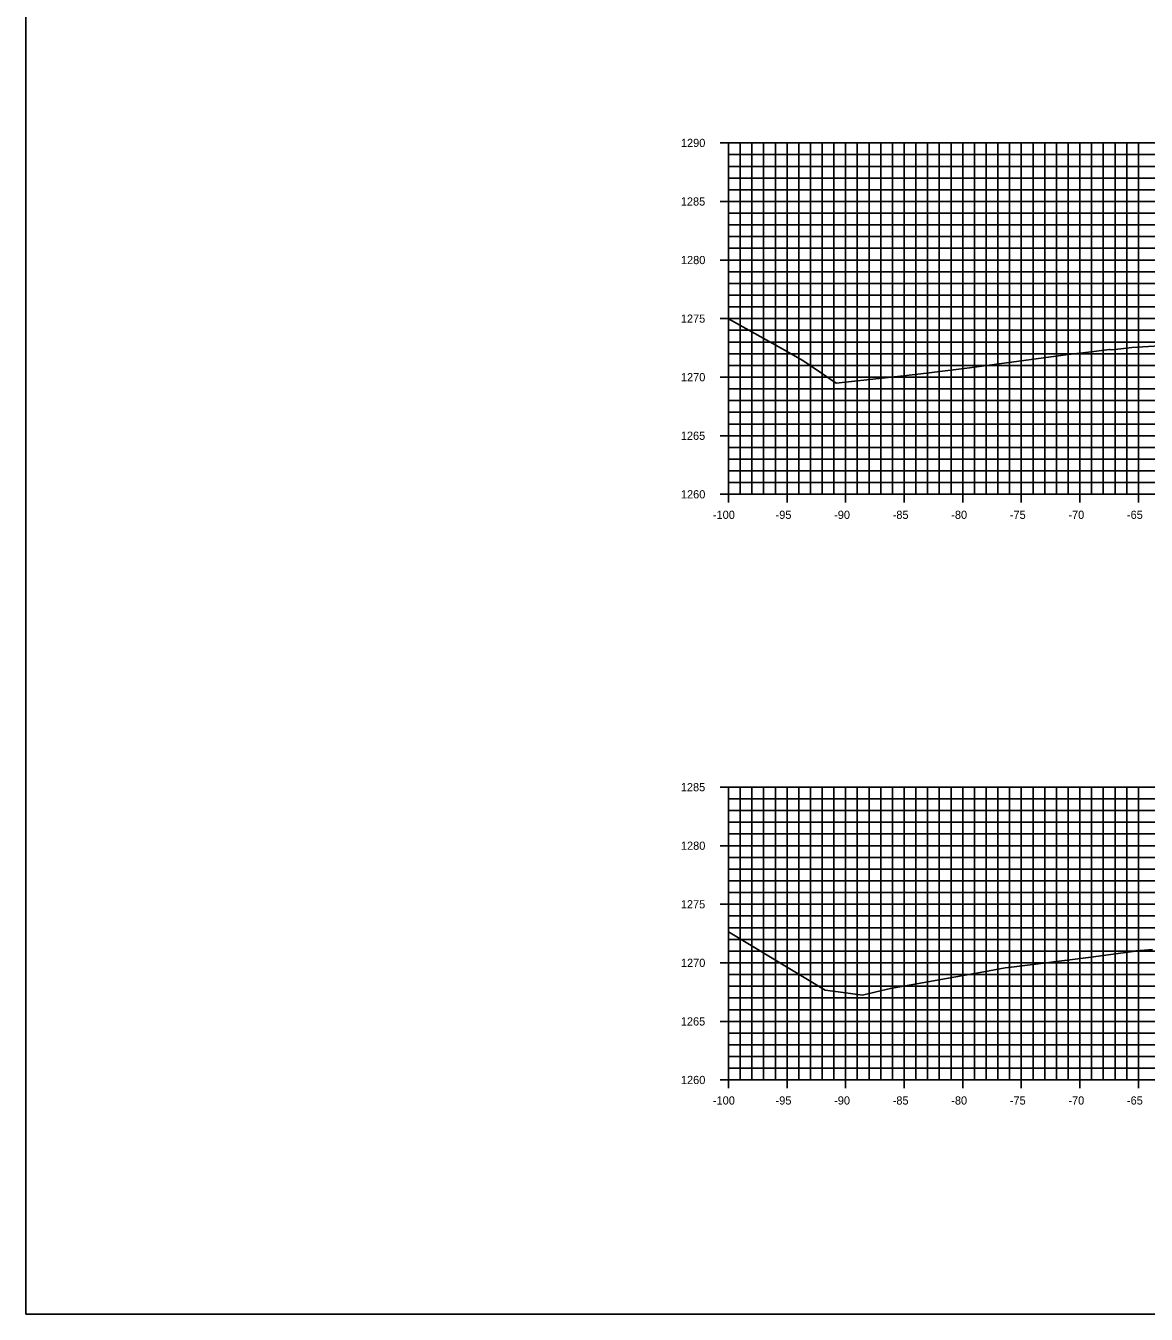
# Model space of a CAD drawing. Extents: x 674939 to 678919, y 750652 to 765176.
# Drawn here: x 678578.5 to 678674.2, y 757132.6 to 757242.6 of the extents above; entities that cross this region are included whole.
import ezdxf

# ---------------------------------------------------------------- set-up
doc = ezdxf.new("R2010")
doc.units = 0
for name, color, linetype in [('R_Axis', 7, 'Continuous'), ('R_Axis Annot', 7, 'Continuous'), ('R_Exist Surface', 7, 'Continuous'), ('R_Grid', 7, 'Continuous'), ('R_No Plot', 7, 'Continuous')]:
    doc.layers.add(name, color=color, linetype=linetype)

msp = doc.modelspace()

# ---------------------------------------------------------------- linework, layer by layer
at = {"layer": 'R_Axis'}
for p, q in [((678637.83, 757232.55), (678639.23, 757232.55)), ((678638.53, 757202.55), (678638.53, 757232.55)), ((678638.53, 757231.55), (678638.88, 757231.55)), ((678638.53, 757230.55), (678638.88, 757230.55)), ((678638.53, 757229.55), (678638.88, 757229.55)), ((678638.53, 757228.55), (678638.88, 757228.55)), ((678637.83, 757227.55), (678639.23, 757227.55)), ((678638.53, 757226.55), (678638.88, 757226.55)), ((678638.53, 757225.55), (678638.88, 757225.55)), ((678638.53, 757224.55), (678638.88, 757224.55)), ((678638.53, 757223.55), (678638.88, 757223.55)), ((678637.83, 757222.55), (678639.23, 757222.55)), ((678638.53, 757221.55), (678638.88, 757221.55)), ((678638.53, 757220.55), (678638.88, 757220.55)), ((678638.53, 757219.55), (678638.88, 757219.55)), ((678638.53, 757218.55), (678638.88, 757218.55)), ((678637.83, 757217.55), (678639.23, 757217.55)), ((678638.53, 757216.55), (678638.88, 757216.55)), ((678638.53, 757215.55), (678638.88, 757215.55)), ((678638.53, 757214.55), (678638.88, 757214.55)), ((678637.83, 757212.55), (678639.23, 757212.55)), ((678638.53, 757213.55), (678638.88, 757213.55)), ((678638.53, 757211.55), (678638.88, 757211.55)), ((678638.53, 757210.55), (678638.88, 757210.55)), ((678638.53, 757209.55), (678638.88, 757209.55)), ((678638.53, 757208.55), (678638.88, 757208.55)), ((678637.83, 757207.55), (678639.23, 757207.55)), ((678638.53, 757206.55), (678638.88, 757206.55)), ((678638.53, 757205.55), (678638.88, 757205.55)), ((678638.53, 757204.55), (678638.88, 757204.55)), ((678638.53, 757203.55), (678638.88, 757203.55)), ((678638.53, 757201.85), (678638.53, 757203.25)), ((678643.53, 757201.85), (678643.53, 757203.25)), ((678648.53, 757201.85), (678648.53, 757203.25)), ((678653.53, 757201.85), (678653.53, 757203.25)), ((678658.53, 757201.85), (678658.53, 757203.25)), ((678663.53, 757201.85), (678663.53, 757203.25)), ((678668.53, 757201.85), (678668.53, 757203.25)), ((678673.53, 757201.85), (678673.53, 757203.25)), ((678637.83, 757202.55), (678639.23, 757202.55)), ((678638.53, 757202.55), (678838.53, 757202.55)), ((678637.83, 757177.55), (678639.23, 757177.55)), ((678638.53, 757152.55), (678638.53, 757177.55)), ((678638.53, 757176.55), (678638.88, 757176.55)), ((678638.53, 757175.55), (678638.88, 757175.55)), ((678638.53, 757174.55), (678638.88, 757174.55)), ((678638.53, 757173.55), (678638.88, 757173.55)), ((678637.83, 757172.55), (678639.23, 757172.55)), ((678638.53, 757171.55), (678638.88, 757171.55)), ((678638.53, 757170.55), (678638.88, 757170.55)), ((678638.53, 757169.55), (678638.88, 757169.55)), ((678638.53, 757168.55), (678638.88, 757168.55)), ((678637.83, 757167.55), (678639.23, 757167.55)), ((678638.53, 757166.55), (678638.88, 757166.55)), ((678638.53, 757165.55), (678638.88, 757165.55)), ((678638.53, 757164.55), (678638.88, 757164.55)), ((678638.53, 757163.55), (678638.88, 757163.55)), ((678637.83, 757162.55), (678639.23, 757162.55)), ((678638.53, 757161.55), (678638.88, 757161.55)), ((678638.53, 757160.55), (678638.88, 757160.55)), ((678638.53, 757159.55), (678638.88, 757159.55)), ((678637.83, 757157.55), (678639.23, 757157.55)), ((678638.53, 757158.55), (678638.88, 757158.55)), ((678638.53, 757156.55), (678638.88, 757156.55)), ((678638.53, 757155.55), (678638.88, 757155.55)), ((678638.53, 757154.55), (678638.88, 757154.55)), ((678638.53, 757153.55), (678638.88, 757153.55)), ((678638.53, 757151.85), (678638.53, 757153.25)), ((678643.53, 757151.85), (678643.53, 757153.25)), ((678648.53, 757151.85), (678648.53, 757153.25)), ((678653.53, 757151.85), (678653.53, 757153.25)), ((678658.53, 757151.85), (678658.53, 757153.25)), ((678663.53, 757151.85), (678663.53, 757153.25)), ((678668.53, 757151.85), (678668.53, 757153.25)), ((678673.53, 757151.85), (678673.53, 757153.25)), ((678637.83, 757152.55), (678639.23, 757152.55)), ((678638.53, 757152.55), (678838.53, 757152.55))]:
    msp.add_line(p, q, dxfattribs=at)
at = {"layer": 'R_Exist Surface'}
for points in [[(678638.53, 757217.54), (678643.49, 757214.76), (678644.82, 757214.01), (678645.14, 757213.81), (678647.73, 757212.05), (678653.47, 757212.66), (678655.43, 757212.88), (678659.12, 757213.35), (678667.53, 757214.5), (678669.26, 757214.68), (678671.05, 757214.91), (678671.13, 757214.9), (678671.24, 757214.89), (678672.04, 757214.97), (678672.98, 757215.07), (678676.75, 757215.31)], [(678638.53, 757165.2), (678640.62, 757163.94), (678646.79, 757160.23), (678648.32, 757160.01), (678649.96, 757159.78), (678651.13, 757160.07), (678652.36, 757160.36), (678660.33, 757161.78), (678662.14, 757162.12), (678662.91, 757162.22), (678669.28, 757163.01), (678673.29, 757163.56), (678673.34, 757163.57), (678673.35, 757163.57), (678674.73, 757163.68)]]:
    msp.add_lwpolyline(points, dxfattribs=at)
at = {"layer": 'R_Grid'}
for p, q in [((678638.53, 757232.55), (678838.53, 757232.55)), ((678638.53, 757202.55), (678638.53, 757232.55)), ((678639.53, 757202.55), (678639.53, 757232.55)), ((678640.53, 757202.55), (678640.53, 757232.55)), ((678641.53, 757202.55), (678641.53, 757232.55)), ((678642.53, 757202.55), (678642.53, 757232.55)), ((678643.53, 757202.55), (678643.53, 757232.55)), ((678644.53, 757202.55), (678644.53, 757232.55)), ((678645.53, 757202.55), (678645.53, 757232.55)), ((678646.53, 757202.55), (678646.53, 757232.55)), ((678647.53, 757202.55), (678647.53, 757232.55)), ((678648.53, 757202.55), (678648.53, 757232.55)), ((678649.53, 757202.55), (678649.53, 757232.55)), ((678650.53, 757202.55), (678650.53, 757232.55)), ((678651.53, 757202.55), (678651.53, 757232.55)), ((678652.53, 757202.55), (678652.53, 757232.55)), ((678653.53, 757202.55), (678653.53, 757232.55)), ((678654.53, 757202.55), (678654.53, 757232.55)), ((678655.53, 757202.55), (678655.53, 757232.55)), ((678656.53, 757202.55), (678656.53, 757232.55)), ((678657.53, 757202.55), (678657.53, 757232.55)), ((678658.53, 757202.55), (678658.53, 757232.55)), ((678659.53, 757202.55), (678659.53, 757232.55)), ((678660.53, 757202.55), (678660.53, 757232.55)), ((678661.53, 757202.55), (678661.53, 757232.55)), ((678662.53, 757202.55), (678662.53, 757232.55)), ((678663.53, 757202.55), (678663.53, 757232.55)), ((678664.53, 757202.55), (678664.53, 757232.55)), ((678665.53, 757202.55), (678665.53, 757232.55)), ((678666.53, 757202.55), (678666.53, 757232.55)), ((678667.53, 757202.55), (678667.53, 757232.55)), ((678668.53, 757202.55), (678668.53, 757232.55)), ((678669.53, 757202.55), (678669.53, 757232.55)), ((678670.53, 757202.55), (678670.53, 757232.55)), ((678671.53, 757202.55), (678671.53, 757232.55)), ((678672.53, 757202.55), (678672.53, 757232.55)), ((678673.53, 757202.55), (678673.53, 757232.55)), ((678638.53, 757231.55), (678838.53, 757231.55)), ((678638.53, 757230.55), (678838.53, 757230.55)), ((678638.53, 757229.55), (678838.53, 757229.55)), ((678638.53, 757228.55), (678838.53, 757228.55)), ((678638.53, 757227.55), (678838.53, 757227.55)), ((678638.53, 757226.55), (678838.53, 757226.55)), ((678638.53, 757225.55), (678838.53, 757225.55)), ((678638.53, 757224.55), (678838.53, 757224.55)), ((678638.53, 757223.55), (678838.53, 757223.55)), ((678638.53, 757222.55), (678838.53, 757222.55)), ((678638.53, 757221.55), (678838.53, 757221.55)), ((678638.53, 757220.55), (678838.53, 757220.55)), ((678638.53, 757219.55), (678838.53, 757219.55)), ((678638.53, 757218.55), (678838.53, 757218.55)), ((678638.53, 757217.55), (678838.53, 757217.55)), ((678638.53, 757216.55), (678838.53, 757216.55)), ((678638.53, 757215.55), (678838.53, 757215.55)), ((678638.53, 757214.55), (678838.53, 757214.55)), ((678638.53, 757213.55), (678838.53, 757213.55)), ((678638.53, 757212.55), (678838.53, 757212.55)), ((678638.53, 757211.55), (678838.53, 757211.55)), ((678638.53, 757210.55), (678838.53, 757210.55)), ((678638.53, 757209.55), (678838.53, 757209.55)), ((678638.53, 757208.55), (678838.53, 757208.55)), ((678638.53, 757207.55), (678838.53, 757207.55)), ((678638.53, 757206.55), (678838.53, 757206.55)), ((678638.53, 757205.55), (678838.53, 757205.55)), ((678638.53, 757204.55), (678838.53, 757204.55)), ((678638.53, 757203.55), (678838.53, 757203.55)), ((678638.53, 757202.55), (678838.53, 757202.55)), ((678638.53, 757177.55), (678838.53, 757177.55)), ((678638.53, 757152.55), (678638.53, 757177.55)), ((678639.53, 757152.55), (678639.53, 757177.55)), ((678640.53, 757152.55), (678640.53, 757177.55)), ((678641.53, 757152.55), (678641.53, 757177.55)), ((678642.53, 757152.55), (678642.53, 757177.55)), ((678643.53, 757152.55), (678643.53, 757177.55)), ((678644.53, 757152.55), (678644.53, 757177.55)), ((678645.53, 757152.55), (678645.53, 757177.55)), ((678646.53, 757152.55), (678646.53, 757177.55)), ((678647.53, 757152.55), (678647.53, 757177.55)), ((678648.53, 757152.55), (678648.53, 757177.55)), ((678649.53, 757152.55), (678649.53, 757177.55)), ((678650.53, 757152.55), (678650.53, 757177.55)), ((678651.53, 757152.55), (678651.53, 757177.55)), ((678652.53, 757152.55), (678652.53, 757177.55)), ((678653.53, 757152.55), (678653.53, 757177.55)), ((678654.53, 757152.55), (678654.53, 757177.55)), ((678655.53, 757152.55), (678655.53, 757177.55)), ((678656.53, 757152.55), (678656.53, 757177.55)), ((678657.53, 757152.55), (678657.53, 757177.55)), ((678658.53, 757152.55), (678658.53, 757177.55)), ((678659.53, 757152.55), (678659.53, 757177.55)), ((678660.53, 757152.55), (678660.53, 757177.55)), ((678661.53, 757152.55), (678661.53, 757177.55)), ((678662.53, 757152.55), (678662.53, 757177.55)), ((678663.53, 757152.55), (678663.53, 757177.55)), ((678664.53, 757152.55), (678664.53, 757177.55)), ((678665.53, 757152.55), (678665.53, 757177.55)), ((678666.53, 757152.55), (678666.53, 757177.55)), ((678667.53, 757152.55), (678667.53, 757177.55)), ((678668.53, 757152.55), (678668.53, 757177.55)), ((678669.53, 757152.55), (678669.53, 757177.55)), ((678670.53, 757152.55), (678670.53, 757177.55)), ((678671.53, 757152.55), (678671.53, 757177.55)), ((678672.53, 757152.55), (678672.53, 757177.55)), ((678673.53, 757152.55), (678673.53, 757177.55)), ((678638.53, 757176.55), (678838.53, 757176.55)), ((678638.53, 757175.55), (678838.53, 757175.55)), ((678638.53, 757174.55), (678838.53, 757174.55)), ((678638.53, 757173.55), (678838.53, 757173.55)), ((678638.53, 757172.55), (678838.53, 757172.55)), ((678638.53, 757171.55), (678838.53, 757171.55)), ((678638.53, 757170.55), (678838.53, 757170.55)), ((678638.53, 757169.55), (678838.53, 757169.55)), ((678638.53, 757168.55), (678838.53, 757168.55)), ((678638.53, 757167.55), (678838.53, 757167.55)), ((678638.53, 757166.55), (678838.53, 757166.55)), ((678638.53, 757165.55), (678838.53, 757165.55)), ((678638.53, 757164.55), (678838.53, 757164.55)), ((678638.53, 757163.55), (678838.53, 757163.55)), ((678638.53, 757162.55), (678838.53, 757162.55)), ((678638.53, 757161.55), (678838.53, 757161.55)), ((678638.53, 757160.55), (678838.53, 757160.55)), ((678638.53, 757159.55), (678838.53, 757159.55)), ((678638.53, 757158.55), (678838.53, 757158.55)), ((678638.53, 757157.55), (678838.53, 757157.55)), ((678638.53, 757156.55), (678838.53, 757156.55)), ((678638.53, 757155.55), (678838.53, 757155.55)), ((678638.53, 757154.55), (678838.53, 757154.55)), ((678638.53, 757153.55), (678838.53, 757153.55)), ((678638.53, 757152.55), (678838.53, 757152.55))]:
    msp.add_line(p, q, dxfattribs=at)
at = {"layer": 'R_No Plot'}
msp.add_lwpolyline([(678578.53, 757132.55), (678918.53, 757132.55), (678918.53, 757352.55), (678578.53, 757352.55)], close=True, dxfattribs=at)

# ---------------------------------------------------------------- texts
at = {"layer": 'R_Axis Annot'}
for s, p in [('1290', (678634.47, 757232.2)), ('1285', (678634.46, 757227.2)), ('1280', (678634.47, 757222.2)), ('1275', (678634.46, 757217.2)), ('1270', (678634.47, 757212.2)), ('1265', (678634.46, 757207.2)), ('1260', (678634.47, 757202.2)), ('-100', (678637.2, 757200.45)), ('-95', (678642.55, 757200.45)), ('-90', (678647.55, 757200.45)), ('-85', (678652.55, 757200.45)), ('-80', (678657.55, 757200.45)), ('-75', (678662.55, 757200.45)), ('-70', (678667.55, 757200.45)), ('-65', (678672.55, 757200.45)), ('1285', (678634.46, 757177.2)), ('1280', (678634.47, 757172.2)), ('1275', (678634.46, 757167.2)), ('1270', (678634.47, 757162.2)), ('1265', (678634.46, 757157.2)), ('1260', (678634.47, 757152.2)), ('-100', (678637.2, 757150.45)), ('-95', (678642.55, 757150.45)), ('-90', (678647.55, 757150.45)), ('-85', (678652.55, 757150.45)), ('-80', (678657.55, 757150.45)), ('-75', (678662.55, 757150.45)), ('-70', (678667.55, 757150.45)), ('-65', (678672.55, 757150.45))]:
    msp.add_text(s, height=0.7, dxfattribs=at).set_placement(p)

doc.saveas('drawing.dxf')
